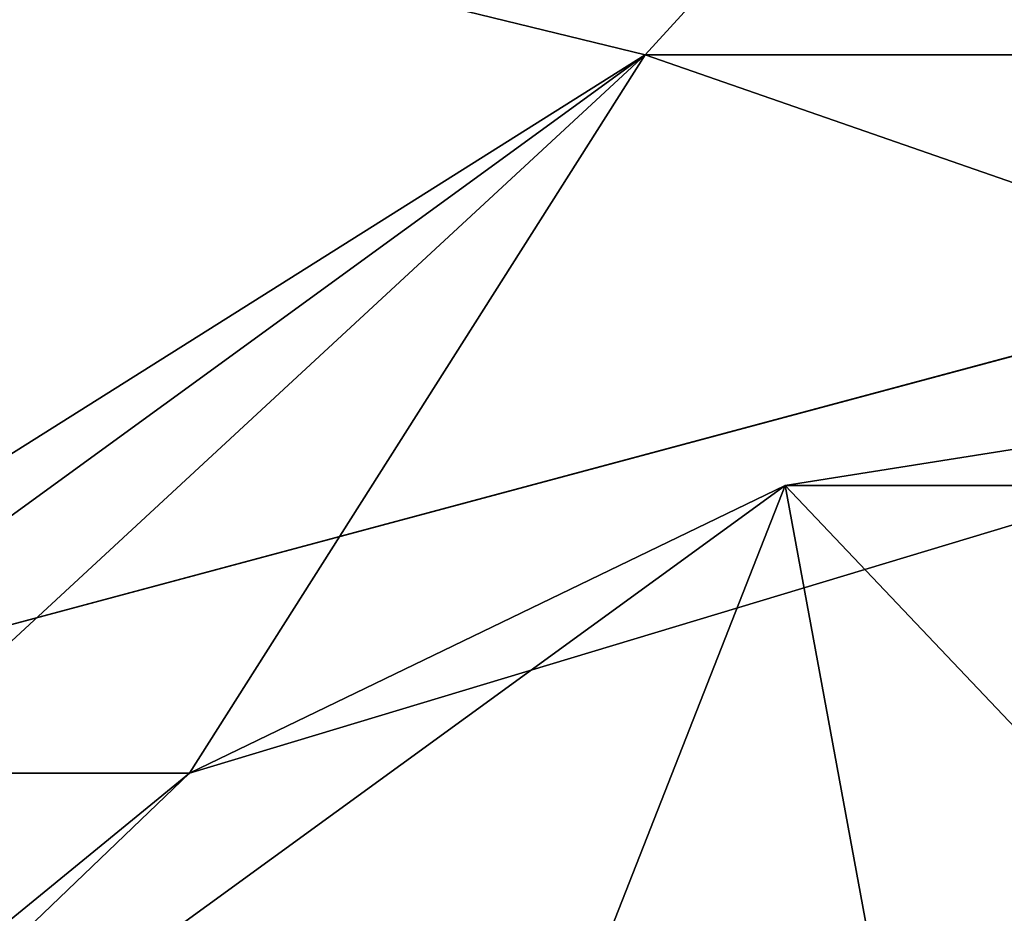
# Model space of a CAD drawing. Header units: millimetres. Extents: x -155 to 35, y -48 to 35.
# Tile 435 of 468: x -3.36 to -1.18, y 4.19 to 6.16. Entities that reach past the tile are written whole.
import ezdxf

# ---------------------------------------------------------------- set-up
doc = ezdxf.new("R2010")
doc.units = ezdxf.units.MM
doc.header["$LTSCALE"] = 65.185185
for name, color, linetype in [('2583', 7, 'CONTINUOUS'), ('2584', 7, 'CONTINUOUS'), ('2587', 7, 'CONTINUOUS'), ('2588', 7, 'CONTINUOUS'), ('2589', 7, 'CONTINUOUS'), ('2594', 7, 'CONTINUOUS'), ('2821', 7, 'CONTINUOUS')]:
    doc.layers.add(name, color=color, linetype=linetype)

msp = doc.modelspace()

# ---------------------------------------------------------------- linework, layer by layer
at = {"layer": '2583', "linetype": 'CONTINUOUS'}
for points in [[(-4.7319, 6.758, 47.5), (0, 8.25, 47.5), (-1.9777, 6.0868, 47.5), (-4.7319, 6.758, 47.5)], [(-1.9777, 6.0868, 47.5), (0, 8.25, 47.5), (1.9777, 6.0868, 47.5), (-1.9777, 6.0868, 47.5)], [(-5.1778, 3.7617, 47.5), (-4.7319, 6.758, 47.5), (-1.9777, 6.0868, 47.5), (-5.1778, 3.7617, 47.5)]]:
    msp.add_3dface(points, dxfattribs=at)
at = {"layer": '2584', "linetype": 'CONTINUOUS'}
for points in [[(-18.5329, 10.7, 94), (-21.4, 0, 94), (18.5329, 10.7, 94), (-18.5329, 10.7, 94)], [(18.5329, 10.7, 94), (-21.4, 0, 94), (21.4, 0, 94), (18.5329, 10.7, 94)]]:
    msp.add_3dface(points, dxfattribs=at)
at = {"layer": '2587', "linetype": 'CONTINUOUS'}
for points in [[(-5.1778, 3.7617, 47.5), (-1.9777, 6.0868, 47.5), (-4.5, 4.5, 47.536), (-5.1778, 3.7617, 47.5)], [(-4.5, 4.5, 47.536), (-1.9777, 6.0868, 47.5), (-3.6945, 4.5, 48.0777), (-4.5, 4.5, 47.536)], [(-3.6945, 4.5, 48.0777), (-1.9777, 6.0868, 47.5), (-2.985, 4.5, 48.5), (-3.6945, 4.5, 48.0777)], [(-2.985, 4.5, 48.5), (-1.9777, 6.0868, 47.5), (0, 5.4, 48.5), (-2.985, 4.5, 48.5)], [(-1.9777, 6.0868, 47.5), (1.9777, 6.0868, 47.5), (0, 5.4, 48.5), (-1.9777, 6.0868, 47.5)]]:
    msp.add_3dface(points, dxfattribs=at)
at = {"layer": '2588', "linetype": 'CONTINUOUS'}
for points in [[(-2.985, 4.5, 48.5), (0, 5.4, 48.5), (-2.985, 4.5, 61), (-2.985, 4.5, 48.5)], [(-2.985, 4.5, 61), (0, 5.4, 48.5), (-1.6686, 5.1357, 66.5), (-2.985, 4.5, 61)], [(-1.6686, 5.1357, 66.5), (0, 5.4, 48.5), (1.6686, 5.1357, 66.5), (-1.6686, 5.1357, 66.5)], [(-4.3685, 3.1742, 66.5), (-2.985, 4.5, 61), (-1.6686, 5.1357, 66.5), (-4.3685, 3.1742, 66.5)], [(-3.8184, 3.8184, 61), (-2.985, 4.5, 61), (-4.3685, 3.1742, 66.5), (-3.8184, 3.8184, 61)]]:
    msp.add_3dface(points, dxfattribs=at)
at = {"layer": '2589', "linetype": 'CONTINUOUS'}
for points in [[(-4.3685, 3.1742, 66.5), (-1.6686, 5.1357, 66.5), (-2.5221, 2.962, 66.9045), (-4.3685, 3.1742, 66.5)], [(-2.5221, 2.962, 66.9045), (-1.6686, 5.1357, 66.5), (-1.3587, 3.4545, 66.9523), (-2.5221, 2.962, 66.9045)], [(-1.6686, 5.1357, 66.5), (1.6686, 5.1357, 66.5), (-0.1434, 3.5291, 67.0005), (-1.6686, 5.1357, 66.5)], [(-1.3587, 3.4545, 66.9523), (-1.6686, 5.1357, 66.5), (-0.1434, 3.5291, 67.0005), (-1.3587, 3.4545, 66.9523)]]:
    msp.add_3dface(points, dxfattribs=at)
at = {"layer": '2594', "linetype": 'CONTINUOUS'}
for points in [[(-4.5, 4.5, 47.536), (-3.6945, 4.5, 48.0777), (-2.985, 4.5, 61), (-4.5, 4.5, 47.536)], [(-4.5, 4.5, 47.536), (-2.985, 4.5, 61), (-4.5, 4.5, 61), (-4.5, 4.5, 47.536)], [(-3.6945, 4.5, 48.0777), (-2.985, 4.5, 48.5), (-2.985, 4.5, 61), (-3.6945, 4.5, 48.0777)]]:
    msp.add_3dface(points, dxfattribs=at)
at = {"layer": '2821', "linetype": 'CONTINUOUS'}
msp.add_3dface([(-2.985, 4.5, 61), (-3.8184, 3.8184, 61), (-4.5, 4.5, 61), (-2.985, 4.5, 61)], dxfattribs=at)

doc.saveas('drawing.dxf')
